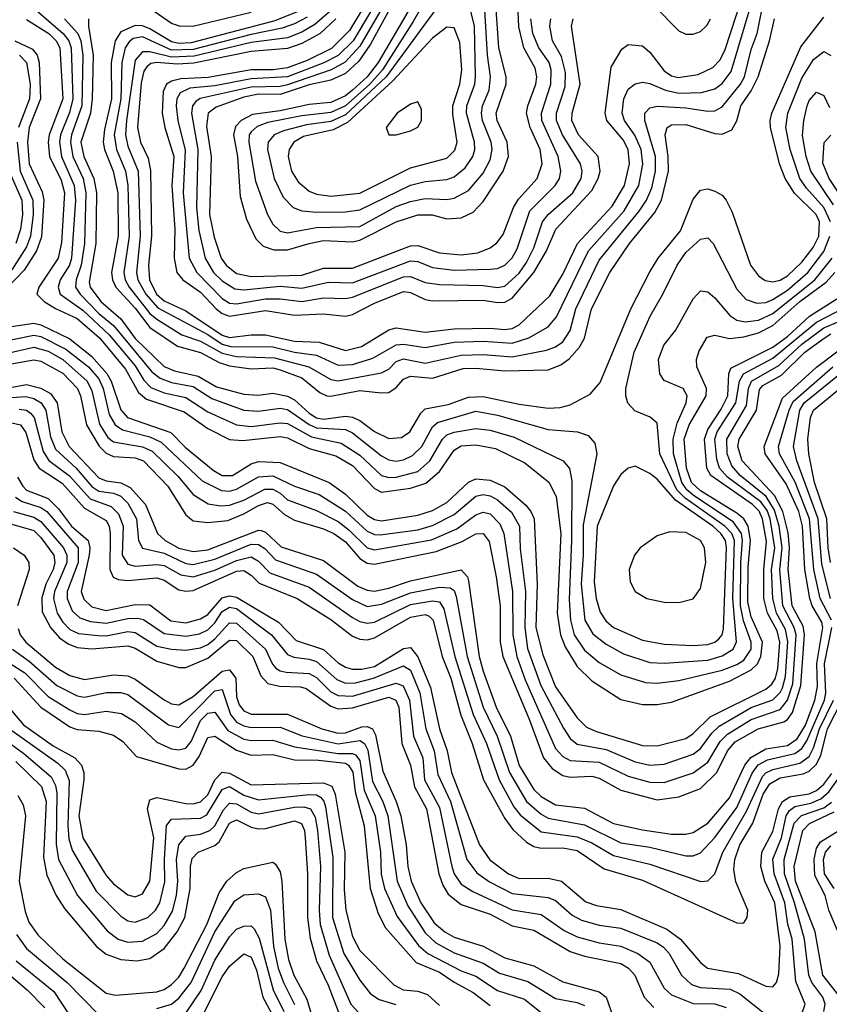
# Model space of a CAD drawing. Header units: inches. Extents: x 990535 to 1117859, y 769386 to 892122.
# Tile 990 of 1056: x 1081231 to 1083465, y 841290 to 844008. Entities that reach past the tile are written whole.
import ezdxf

# ---------------------------------------------------------------- set-up
doc = ezdxf.new("R2010")
doc.units = ezdxf.units.IN
doc.header["$MEASUREMENT"] = 0
doc.layers.add('B0884', color=7, linetype='Continuous')

msp = doc.modelspace()

# ---------------------------------------------------------------- linework, layer by layer
at = {"layer": 'B0884', "color": 5}
for points, elevation in [([(1082370, 844096.9), (1082317.4, 844002.6), (1082232.9, 843870), (1082197.2, 843830), (1082130, 843770.5), (1082090, 843751.7), (1082010, 843742.2), (1081916.2, 843723.8), (1081886.6, 843713.5), (1081870, 843698.8), (1081864.5, 843690), (1081863.2, 843670), (1081882.3, 843562.3), (1081914.9, 843470), (1081930, 843443.3), (1081950, 843424.2), (1081970, 843419.5), (1082010, 843427.3), (1082050, 843434.5), (1082170, 843437.3), (1082270, 843491.9), (1082310, 843506.4), (1082350, 843514.8), (1082410, 843512), (1082430, 843515.1), (1082470, 843536.6), (1082510, 843584.6), (1082530, 843621.1), (1082535.5, 843650), (1082532.2, 843670), (1082508.1, 843730), (1082505.4, 843750), (1082508.4, 843770), (1082526.4, 843813.6), (1082530.8, 843850), (1082521.9, 843910), (1082515, 844035)], 3940), ([(1082103.8, 844010), (1082060.2, 843970), (1082010, 843942.5), (1081970, 843928.6), (1081870, 843920.4), (1081712.1, 843887.9), (1081665.8, 843885.7), (1081610, 843889.8), (1081592.8, 843887.2), (1081581.7, 843878.3), (1081574.1, 843865.9), (1081566.6, 843833.4), (1081556.3, 843710), (1081565, 843670), (1081585.7, 843625.7), (1081592.1, 843592.1), (1081594.8, 843410), (1081586.8, 843330), (1081589.9, 843290), (1081608.6, 843250), (1081630, 843232.1), (1081690, 843204.6), (1081790, 843137.4), (1081810, 843130.8), (1081870, 843138.5), (1081910, 843138.5), (1081990, 843120.6), (1082057.9, 843117.9), (1082130, 843095.2), (1082174.4, 843105.6), (1082250, 843152.1), (1082270, 843157), (1082350, 843145.8), (1082430, 843154.8), (1082530, 843156.9), (1082570, 843153.1), (1082590, 843155.8), (1082610, 843165.6), (1082694.5, 843245.5), (1082730, 843305.4), (1082770.6, 843390), (1082866.5, 843493.5), (1082900.4, 843550), (1082914.2, 843610), (1082910, 843650), (1082896.5, 843676.5), (1082851.7, 843730), (1082846.9, 843750), (1082863.1, 843876.9), (1082893.3, 843926.7), (1082910, 843939.6), (1082950, 843935.7), (1082970, 843918.3), (1083010, 843867.2), (1083030, 843852.9), (1083048.3, 843848.3), (1083103.2, 843856.8), (1083144.3, 843875.7), (1083163.7, 843896.3), (1083176.9, 843923.1), (1083225.4, 844070)], 3780), ([(1081270, 844039.8), (1081351.3, 843970), (1081366.9, 843950), (1081373.5, 843930), (1081378.2, 843790), (1081368.6, 843751.4), (1081343.8, 843690), (1081340.8, 843670), (1081346.3, 843630), (1081381.7, 843550), (1081384.8, 843510), (1081374, 843350), (1081368.3, 843330), (1081342.5, 843290), (1081337.3, 843270), (1081342.7, 843250), (1081405.9, 843205.9), (1081478.5, 843138.5), (1081550, 843052.8), (1081573.4, 843013.4), (1081592.9, 842992.9), (1081630, 842978), (1081690, 842965.2), (1081750, 842925.2), (1081829.4, 842889.4), (1081870, 842885.3), (1081950, 842895.5), (1081970, 842893.2), (1082036.2, 842856.2), (1082118.7, 842838.7), (1082170, 842806.2), (1082230, 842749.6), (1082250, 842744.2), (1082270, 842745.2), (1082330, 842760.8), (1082363.5, 842790), (1082397.9, 842850), (1082410, 842861.9), (1082430, 842869.6), (1082490, 842879.9), (1082530, 842875), (1082595.9, 842855.9), (1082730.6, 842790.6), (1082748.9, 842768.9), (1082755.1, 842735.1), (1082754.4, 842570), (1082747.3, 842407.3), (1082751.3, 842350), (1082761.1, 842310), (1082790, 842267.4), (1082830, 842233.9), (1082890, 842199.9), (1082958, 842178), (1082990, 842176.5), (1083050, 842184.1), (1083170, 842212.3), (1083210, 842227.6), (1083230, 842240.3), (1083250.1, 842270), (1083249.8, 842290), (1083228.7, 842348.7), (1083220.5, 842390), (1083221.3, 842510), (1083226.4, 842570), (1083223.1, 842590), (1083200.9, 842620.9), (1083090, 842695.3), (1083072.4, 842710), (1083058.6, 842730), (1083035.2, 842810), (1083034.2, 842850), (1083046, 842894), (1083070.2, 842950), (1083073.6, 842970), (1083062, 842990), (1083010, 843011.7), (1082998, 843030), (1082994.2, 843070), (1083008.5, 843110), (1083041, 843150), (1083090, 843237.6), (1083110, 843259.8), (1083130, 843257), (1083150, 843240.1), (1083191.2, 843191.2), (1083210, 843178.6), (1083233.7, 843173.7), (1083270, 843178.4), (1083310, 843196.9), (1083425.8, 843290), (1083473.3, 843350)], 3640), ([(1082086, 844030), (1082045.5, 843994.5), (1082010, 843973.7), (1081970, 843958.4), (1081870, 843944.8), (1081713.1, 843906.9), (1081650, 843904.7), (1081590, 843919.7), (1081570, 843919.6), (1081550, 843896.7), (1081525.6, 843730), (1081523.6, 843690), (1081530, 843659.3), (1081557.8, 843590), (1081563.7, 843410), (1081553.4, 843310), (1081557.5, 843290), (1081578.9, 843250), (1081612.4, 843212.4), (1081750, 843138.9), (1081790, 843112.5), (1081814.2, 843105.8), (1081930, 843105.1), (1081990, 843090.3), (1082050, 843082.4), (1082110, 843054.8), (1082150, 843056.2), (1082206.1, 843073.9), (1082270, 843110.7), (1082290, 843111.9), (1082350, 843102.8), (1082430, 843117.6), (1082510, 843120.5), (1082590, 843115), (1082636.4, 843130), (1082690, 843160.3), (1082712.3, 843187.7), (1082801, 843370), (1082899.7, 843480.3), (1082939.9, 843550), (1082951, 843609), (1082946.2, 843650), (1082929.2, 843689.2), (1082900.2, 843730), (1082893.7, 843750), (1082898.5, 843790), (1082910, 843816.4), (1082930, 843831), (1082950, 843835.6), (1082970, 843832.3), (1083013.2, 843813.2), (1083050, 843805.1), (1083112.7, 843807.3), (1083150, 843817.4), (1083170, 843832.3), (1083195.1, 843864.9), (1083249.6, 844050)], 3760), ([(1081870, 844027.6), (1081709.2, 843989.2), (1081672.4, 843990), (1081650, 843997.7), (1081590, 844039.3)], 3680), ([(1082184.3, 844050), (1082141.6, 843978.4), (1082091.7, 843928.4), (1082025, 843895), (1081970, 843874.9), (1081930.3, 843869.7), (1081870, 843869.6), (1081751.3, 843848.7), (1081675.5, 843844.5), (1081650, 843838.2), (1081636.6, 843830), (1081627.3, 843810), (1081624.3, 843750), (1081631.7, 843710), (1081656.8, 843630), (1081651.1, 843550), (1081659.1, 843430), (1081657.9, 843350), (1081665, 843310), (1081681.6, 843290), (1081730, 843255.7), (1081773.1, 843210), (1081790, 843197), (1081810, 843189.9), (1081910, 843205.4), (1081990, 843192.4), (1082070, 843196.3), (1082130, 843189.8), (1082150, 843194.1), (1082210, 843225.5), (1082290, 843257.5), (1082310, 843255.3), (1082350, 843235.4), (1082370, 843232.4), (1082510, 843233.6), (1082550, 843227.3), (1082570, 843228.3), (1082590, 843239.3), (1082650.5, 843310), (1082684.9, 843370), (1082711.1, 843430), (1082810, 843536.4), (1082827.9, 843570), (1082833, 843590), (1082827.3, 843630), (1082773.1, 843690), (1082755.2, 843730), (1082755.6, 843750), (1082778, 843830), (1082753.9, 843990), (1082759.1, 844010)], 3820), ([(1082259.5, 844050), (1082199.3, 843940.7), (1082166.9, 843893.1), (1082130, 843859.3), (1082090, 843841.1), (1082030, 843828.5), (1081950, 843801.7), (1081890, 843802.2), (1081850, 843794.5), (1081773.1, 843766.9), (1081751.2, 843750), (1081746.6, 843713.4), (1081759.9, 843630), (1081755.2, 843470), (1081767.5, 843407.5), (1081787.6, 843350), (1081800.7, 843330), (1081830, 843307.8), (1081870, 843299.3), (1082010, 843303.1), (1082070, 843322.2), (1082150, 843322.3), (1082310, 843383.4), (1082330, 843384.3), (1082390, 843364.9), (1082450, 843359.1), (1082495.2, 843364.8), (1082530, 843378.7), (1082547.7, 843392.3), (1082565.1, 843414.9), (1082593.9, 843490), (1082607.8, 843512.2), (1082659.2, 843570), (1082673, 843610), (1082667.2, 843650), (1082640.1, 843710), (1082630.2, 843750), (1082633.3, 843770), (1082655.8, 843830), (1082658.1, 843850), (1082654, 843874), (1082622.4, 843930), (1082608.7, 843988.7), (1082606.5, 844030)], 3880), ([(1082302.8, 844030), (1082220.6, 843890), (1082190, 843850.3), (1082150, 843813.4), (1082130, 843798.1), (1082090, 843779.7), (1082030, 843773.8), (1081950, 843756.3), (1081873.8, 843746.2), (1081842.6, 843730), (1081827, 843713), (1081821.7, 843690), (1081832.5, 843630), (1081839.5, 843519.5), (1081857.3, 843457.3), (1081883, 843403), (1081903.1, 843383.1), (1081932.8, 843372.8), (1081970, 843372.9), (1082030, 843389.8), (1082070, 843398.3), (1082150, 843395.1), (1082170, 843399.1), (1082270, 843450.2), (1082330, 843469.3), (1082369.8, 843469.8), (1082410, 843458.2), (1082450, 843460.8), (1082483.1, 843476.9), (1082510, 843506.1), (1082565.5, 843590), (1082580.5, 843630), (1082576.2, 843670), (1082549.3, 843730), (1082546.5, 843750), (1082573.4, 843830), (1082573.5, 843850), (1082553.7, 843930), (1082545.1, 844050)], 3920), ([(1082390, 844051), (1082242.4, 843850), (1082130, 843745.6), (1082090, 843727), (1082022.4, 843717.6), (1081959.2, 843700.8), (1081933.3, 843690), (1081916.7, 843670), (1081915.2, 843650), (1081933.2, 843570), (1081958.5, 843518.5), (1081985.5, 843490), (1082010, 843480.4), (1082050, 843477), (1082130, 843477.6), (1082170, 843483), (1082310, 843551.7), (1082350, 843561.4), (1082410, 843567.2), (1082430, 843574.4), (1082460.9, 843599.1), (1082481.6, 843630), (1082487.4, 843650), (1082486.5, 843670), (1082464.3, 843750), (1082465.6, 843770), (1082487.2, 843830), (1082489.4, 843850), (1082486.1, 843990), (1082475.5, 844035.5)], 3960), ([(1082984.3, 844044.3), (1083050, 843977.2), (1083070, 843968), (1083090, 843967.8), (1083110, 843975.3), (1083127.8, 843992.2), (1083137.9, 844010)], 3820), ([(1081250, 844008.2), (1081311.8, 843970), (1081331.5, 843950), (1081341.7, 843930), (1081350, 843790), (1081312.8, 843690), (1081309.7, 843670), (1081313.9, 843630), (1081345.5, 843565.5), (1081355.2, 843530), (1081347, 843393), (1081337.8, 843350), (1081284.5, 843270), (1081278.8, 843250), (1081299.2, 843230), (1081330, 843210.7), (1081390, 843183.4), (1081451.5, 843130), (1081523.6, 843043.6), (1081558.7, 842978.7), (1081580.9, 842960.9), (1081685.5, 842925.5), (1081750, 842879.2), (1081810, 842849.1), (1081846.7, 842846.7), (1081950, 842857.3), (1081970, 842853.7), (1082030, 842824.5), (1082104, 842804), (1082150, 842777.5), (1082210, 842713.7), (1082230, 842703.6), (1082310, 842714.5), (1082351.6, 842728.4), (1082390, 842760.4), (1082430, 842819.7), (1082450, 842831.6), (1082490, 842834.2), (1082544.5, 842824.5), (1082624.9, 842784.9), (1082691.7, 842731.7), (1082712, 842692), (1082724.8, 842590), (1082714.9, 842370), (1082724.1, 842310), (1082736.7, 842276.7), (1082770, 842222.1), (1082810, 842183.4), (1082890, 842131.1), (1082950, 842117.3), (1082990, 842117.5), (1083030, 842124.3), (1083190, 842181.9), (1083250, 842213.2), (1083267, 842230), (1083276.5, 842250), (1083280.9, 842290), (1083250, 842359.9), (1083241, 842401), (1083241.9, 842498.1), (1083248.3, 842570), (1083241.6, 842610), (1083230, 842630), (1083210, 842646.2), (1083110, 842707), (1083084.8, 842730), (1083071.7, 842770), (1083065, 842850), (1083078.5, 842890), (1083125.3, 842970), (1083126.9, 842990), (1083100.3, 843050), (1083098.9, 843070), (1083106.4, 843093.6), (1083128.3, 843131.7), (1083150, 843137.1), (1083190, 843128), (1083230, 843132.5), (1083270, 843143.8), (1083310, 843163.9), (1083384.2, 843230), (1083456.8, 843283.2), (1083480.8, 843310)], 3620), ([(1081355.3, 844010), (1081391.3, 843970), (1081399.6, 843950), (1081405.3, 843910), (1081402.8, 843770), (1081374.5, 843690), (1081371.3, 843670), (1081377.5, 843630), (1081406.5, 843570), (1081413.6, 843530), (1081409.7, 843390), (1081401, 843330), (1081386.7, 843290), (1081385.3, 843270), (1081398.4, 843250), (1081450, 843197.3), (1081490, 843164.2), (1081596.1, 843036.1), (1081618.6, 843018.6), (1081650, 843006.4), (1081710, 842995.7), (1081761.9, 842961.9), (1081850, 842930.3), (1081890, 842927.1), (1081950, 842935.8), (1081970, 842932.3), (1082030, 842890.2), (1082050, 842881), (1082130, 842877), (1082150, 842868), (1082230, 842803.9), (1082250, 842793.2), (1082270, 842789.8), (1082290, 842792.6), (1082315.4, 842804.6), (1082340.8, 842830), (1082370, 842884.2), (1082383.8, 842896.2), (1082490, 842927), (1082550, 842916.6), (1082690, 842876.9), (1082770.5, 842870.5), (1082800, 842860), (1082818.8, 842838.8), (1082824.1, 842810), (1082786.3, 842613.7), (1082786.3, 842530), (1082780.3, 842450), (1082790.6, 842350.6), (1082813, 842313), (1082850, 842283.8), (1082897.7, 842257.7), (1082970, 842233.6), (1083010, 842231.3), (1083130, 842240.4), (1083170, 842252), (1083199.9, 842270), (1083209.7, 842290.3), (1083199.1, 842410), (1083203.5, 842570), (1083196.2, 842590), (1083177.3, 842610), (1083067.3, 842687.3), (1083045.1, 842710), (1082997.9, 842810), (1082990, 842894.2), (1082971, 842911), (1082928.5, 842928.5), (1082909.9, 842949.9), (1082903.7, 842970), (1082904.1, 842990), (1082927.3, 843090), (1082970.9, 843190), (1083006.5, 843250), (1083045.4, 843330), (1083070, 843365), (1083110, 843402.6), (1083130, 843405.4), (1083145.4, 843390), (1083210, 843264.2), (1083235.7, 843235.7), (1083265.3, 843225.3), (1083290, 843227.5), (1083310, 843235.4), (1083350, 843261.3), (1083405.8, 843310), (1083450, 843368.1), (1083467.2, 843410)], 3660), ([(1081421.2, 844010), (1081421.2, 843990), (1081433.9, 843910), (1081431.6, 843790), (1081426.2, 843750), (1081400.4, 843670), (1081408, 843630), (1081436.2, 843570), (1081443, 843530), (1081441.1, 843390), (1081423.4, 843283.4), (1081426, 843270), (1081454.9, 843230), (1081510, 843182.4), (1081550, 843127.9), (1081630, 843050.4), (1081658.8, 843038.8), (1081723.7, 843023.7), (1081774.6, 842994.6), (1081850, 842974.5), (1081890, 842971.3), (1081930, 842977), (1081970, 842969.1), (1081990, 842958.3), (1082030, 842921.5), (1082050, 842909), (1082070, 842905.7), (1082130, 842913.4), (1082150, 842910.8), (1082170, 842901.7), (1082210, 842871.5), (1082250, 842852.2), (1082285.3, 842854.7), (1082308, 842870), (1082338, 842922), (1082350, 842933.7), (1082413.9, 842946.1), (1082470, 842966.3), (1082510, 842967.9), (1082610, 842946.6), (1082690, 842935.9), (1082722.5, 842937.5), (1082750, 842945.1), (1082805.7, 842974.3), (1082833.3, 843006.7), (1082917.6, 843210), (1082970, 843312.4), (1082993.3, 843350), (1083054.6, 843425.3), (1083090, 843512.3), (1083110, 843537.2), (1083130, 843540.7), (1083150, 843534.8), (1083170, 843523.5), (1083181.2, 843510), (1083197.1, 843477.1), (1083247.8, 843330), (1083270, 843301.2), (1083288.5, 843288.5), (1083310, 843284.3), (1083330, 843288.7), (1083350, 843301.2), (1083390, 843339.1), (1083421.2, 843378.8), (1083436.8, 843410), (1083438.2, 843450), (1083429.5, 843470), (1083369.2, 843529.2), (1083343.4, 843570), (1083328.5, 843610), (1083303.6, 843710), (1083302.5, 843730), (1083306.7, 843750), (1083387, 843933), (1083450, 844015.4)], 3680), ([(1081996.6, 844030), (1081935, 844005), (1081704.2, 843944.2), (1081670, 843942), (1081650, 843946.5), (1081590, 843983.2), (1081570, 843991), (1081550, 843991.8), (1081510, 843974.1), (1081494.3, 843950), (1081484.1, 843890), (1081484.8, 843790), (1081465.4, 843705.3), (1081461.8, 843670), (1081465, 843650), (1081489.1, 843590), (1081501.8, 843530), (1081503.1, 843410), (1081484.7, 843310), (1081487.2, 843290), (1081496.7, 843270), (1081550, 843211.9), (1081590, 843158.1), (1081666.9, 843106.9), (1081730, 843089.4), (1081781.9, 843061.9), (1081810, 843052.3), (1081870, 843044), (1081930, 843046.9), (1081950, 843041.2), (1082010, 843019.4), (1082059.2, 842979.2), (1082078.9, 842970), (1082090, 842968.6), (1082170, 842984.8), (1082230, 842977.6), (1082250, 842979.2), (1082270, 842992.5), (1082290, 843015.9), (1082310, 843023.9), (1082370, 843018.7), (1082455.3, 843044.7), (1082490, 843045.9), (1082570, 843038.4), (1082690, 843041.9), (1082724.5, 843055.5), (1082747.8, 843072.2), (1082776.2, 843103.8), (1082790, 843128.6), (1082809.3, 843210), (1082860.1, 843310), (1082914, 843390), (1082983.8, 843476.1), (1083002.5, 843510), (1083021.3, 843590), (1083021.2, 843630), (1083012.2, 843690), (1083018.1, 843710), (1083030, 843717.6), (1083070, 843718.5), (1083150, 843693.8), (1083170, 843692), (1083196.2, 843703.8), (1083210, 843729.2), (1083221, 843770), (1083250, 843811.7), (1083269.4, 843850), (1083300.9, 843950), (1083314.5, 844010)], 3720), ([(1082024.7, 844015.3), (1081990, 843996.5), (1081955.3, 843984.7), (1081870, 843967.2), (1081710, 843925.3), (1081650, 843924.3), (1081570, 843960.8), (1081544.3, 843955.7), (1081533, 843947), (1081522.7, 843930), (1081513.5, 843890), (1081510.4, 843790), (1081492.2, 843690), (1081498, 843650), (1081523.2, 843590), (1081529.4, 843550), (1081532.9, 843410), (1081518.2, 843310), (1081522.6, 843290), (1081533.7, 843270), (1081590, 843197.2), (1081610, 843181.1), (1081678.5, 843138.5), (1081730, 843120.5), (1081790, 843087.2), (1081830, 843078.2), (1081934.6, 843074.6), (1082029, 843050), (1082090, 843014.8), (1082110, 843011.3), (1082230, 843033.5), (1082250, 843043.7), (1082270, 843064.7), (1082290, 843071.7), (1082350, 843059.5), (1082450, 843082.3), (1082510, 843083.8), (1082590, 843077), (1082684.6, 843095.4), (1082710, 843105.1), (1082730, 843119.2), (1082750, 843150), (1082766.1, 843210), (1082830, 843344.2), (1082940.6, 843479.4), (1082960.8, 843510), (1082975.9, 843544.1), (1082986, 843590), (1082985.9, 843630), (1082956.5, 843730), (1082956.1, 843750), (1082970, 843764.3), (1082990.6, 843769.4), (1083070, 843764.6), (1083130, 843755.3), (1083150, 843756.4), (1083170, 843767.5), (1083220.4, 843830), (1083231.5, 843850), (1083250, 843925.9), (1083266.2, 843970), (1083278.1, 844030)], 3740), ([(1082199.6, 844030), (1082151.1, 843950), (1082110, 843909.5), (1082071, 843889), (1081970, 843850.5), (1081870, 843844.9), (1081770, 843825.8), (1081701, 843819), (1081674.1, 843805.9), (1081665, 843790), (1081663.2, 843770), (1081667.8, 843730), (1081688.3, 843648.3), (1081682.6, 843530), (1081698.8, 843350), (1081720.4, 843310), (1081790, 843238.6), (1081810, 843225.9), (1081830, 843223.3), (1081910, 843237.7), (1081950, 843237.9), (1082010, 843229.7), (1082070, 843239.8), (1082130, 843238.2), (1082150, 843242.4), (1082290, 843298.1), (1082310, 843299.3), (1082350, 843283), (1082390, 843276.9), (1082510, 843274.2), (1082550, 843268.7), (1082570, 843272.6), (1082610, 843308), (1082630, 843338.2), (1082650, 843377.8), (1082673.7, 843450), (1082689.8, 843470.2), (1082758.1, 843530), (1082780.8, 843570), (1082783.6, 843590), (1082779.1, 843610), (1082729.2, 843690), (1082712.5, 843730), (1082712.5, 843750), (1082736.4, 843823.6), (1082737.8, 843862.2), (1082726.7, 843906.7), (1082701.7, 843950), (1082694.1, 843990), (1082697, 844010)], 3840), ([(1082224.9, 844030), (1082170, 843935.3), (1082129.2, 843890.8), (1082090.4, 843869.6), (1081970, 843828.1), (1081950, 843823.7), (1081870, 843822.1), (1081729.6, 843790.4), (1081717.6, 843782.4), (1081708.1, 843770), (1081705.1, 843750), (1081722.7, 843650), (1081718.9, 843490), (1081725.9, 843425.9), (1081742.8, 843350), (1081766, 843310), (1081790, 843286.8), (1081825.3, 843265.3), (1081850, 843262.4), (1081950, 843272.3), (1082010, 843266.7), (1082083.1, 843283.1), (1082150, 843281.8), (1082310, 843342.5), (1082330, 843340.3), (1082370, 843323.6), (1082430, 843316.9), (1082530, 843319), (1082550, 843321.3), (1082570, 843330.1), (1082590, 843351), (1082604.2, 843375.8), (1082639.3, 843480.7), (1082709.2, 843550), (1082720.6, 843570), (1082725, 843590), (1082717.4, 843630), (1082671.8, 843730), (1082670.8, 843750), (1082697, 843830), (1082698.1, 843870), (1082692.3, 843890), (1082664.1, 843930), (1082646.9, 843970), (1082641.6, 844010)], 3860), ([(1081218.1, 843950), (1081266.4, 843926.4), (1081279.4, 843910), (1081285, 843890), (1081289.1, 843790), (1081257.8, 843710), (1081252.7, 843670), (1081257.6, 843610), (1081292.9, 843532.9), (1081297.8, 843510), (1081291.1, 843408.9), (1081277.8, 843370), (1081243.6, 843316.4), (1081198.5, 843270)], 3580), ([(1081230.4, 843910), (1081249.8, 843889.8), (1081259.9, 843830), (1081258.7, 843790), (1081228.1, 843710)], 3560), ([(1083468.8, 843450), (1083450.3, 843490), (1083402.6, 843542.7), (1083384.4, 843570), (1083357.1, 843650), (1083345.1, 843710), (1083351.1, 843750), (1083390, 843846.5), (1083422.3, 843897.7), (1083450, 843920.6), (1083470, 843909.6)], 3660), ([(1083477.3, 843497.3), (1083414.2, 843590), (1083401.8, 843630), (1083391.9, 843688.1), (1083395.1, 843730), (1083404.5, 843770), (1083410, 843785.3), (1083430, 843808.3), (1083450, 843798.7), (1083465.6, 843765.6)], 3640), ([(1083506.8, 843506.8), (1083465.5, 843570), (1083447.6, 843612.4), (1083451, 843669), (1083470, 843689)], 3620), ([(1081224.5, 843670), (1081232.9, 843590), (1081267.6, 843510), (1081268.5, 843470), (1081261.3, 843410), (1081250, 843380.7), (1081210, 843317.4)], 3560), ([(1081202.4, 843590), (1081237, 843510), (1081238.8, 843470), (1081233.9, 843430), (1081220.4, 843390)], 3540), ([(1081190, 843158.2), (1081270, 843170.4), (1081290, 843166.1), (1081370, 843126.6), (1081430, 843078.3), (1081471.4, 843031.4), (1081483.6, 843010), (1081510, 842930.8), (1081528.6, 842910), (1081648.7, 842868.7), (1081688.1, 842828.1), (1081764.7, 842764.7), (1081790, 842749.6), (1081818.4, 842750), (1081870, 842781.9), (1081890, 842788), (1081950, 842785.4), (1082085.3, 842730), (1082130, 842698.1), (1082190, 842640.2), (1082210, 842628.2), (1082230, 842625), (1082330, 842640.2), (1082370, 842652.7), (1082410, 842675), (1082470, 842731.4), (1082490, 842740.4), (1082530, 842736.6), (1082570, 842718.4), (1082627.7, 842667.7), (1082642.2, 842650), (1082650.6, 842630), (1082659.2, 842450), (1082656, 842330), (1082674.5, 842254.5), (1082710, 842166.6), (1082770, 842080.9), (1082795.3, 842055.3), (1082822.9, 842042.9), (1082950, 842004.5), (1082990, 842003.7), (1083070, 842024.2), (1083090, 842037.4), (1083136.8, 842083.2), (1083290, 842159.6), (1083306.6, 842173.4), (1083316.6, 842190), (1083323.3, 842216.7), (1083328.8, 842290), (1083321.2, 842321.2), (1083294.5, 842370), (1083285.2, 842410), (1083284.4, 842490), (1083292.4, 842567.6), (1083281.4, 842630), (1083271.6, 842651.6), (1083253.4, 842670), (1083138.2, 842750), (1083127.7, 842770), (1083121.5, 842850), (1083130, 842877.1), (1083167.4, 842932.6), (1083185.3, 842970), (1083187.8, 843030), (1083193.7, 843046.3), (1083310, 843104.2), (1083350, 843133.4), (1083410.8, 843189.2), (1083496.4, 843243.6)], 3580), ([(1081170, 843117), (1081270, 843137.2), (1081290, 843133.7), (1081358.9, 843098.9), (1081420.9, 843050), (1081450, 843016.5), (1081461.3, 842990), (1081478.2, 842918.2), (1081494.3, 842890), (1081515.4, 842875.4), (1081590, 842856.2), (1081621.8, 842841.8), (1081734.8, 842734.8), (1081788.4, 842708.4), (1081810, 842706.9), (1081830, 842712.4), (1081890, 842746), (1081930, 842749.2), (1081990, 842720.5), (1082057.3, 842697.3), (1082130, 842651.2), (1082190, 842596.3), (1082210, 842586.6), (1082225.7, 842585.7), (1082330, 842600.2), (1082370, 842612.1), (1082430, 842642.2), (1082490, 842692.9), (1082510, 842697.3), (1082530, 842693.6), (1082550, 842682.5), (1082588.5, 842648.5), (1082611, 842610), (1082612.8, 842547.2), (1082626.9, 842430), (1082625, 842330), (1082632.4, 842272.4), (1082669.3, 842170), (1082732.1, 842052.1), (1082750, 842024), (1082770, 842008.2), (1082850, 841993.2), (1082930, 841959.2), (1082970, 841950.3), (1083010, 841953.1), (1083090, 841980.3), (1083110, 841995.7), (1083141.5, 842038.5), (1083161.8, 842058.2), (1083250, 842108.9), (1083309.7, 842130.3), (1083329.6, 842150.4), (1083336.3, 842163.7), (1083344.7, 842195.3), (1083351.4, 842291.4), (1083345, 842325), (1083319.6, 842370), (1083309.5, 842410), (1083306.3, 842490), (1083314.8, 842550), (1083302.3, 842630), (1083293.6, 842653.6), (1083276.8, 842676.8), (1083184.8, 842744.8), (1083162.6, 842770), (1083155.1, 842795.1), (1083150, 842850), (1083156.3, 842870), (1083207.2, 842950), (1083217.9, 843010), (1083228.7, 843030), (1083310, 843073.6), (1083430, 843173.3), (1083510, 843214.5)], 3560), ([(1081190, 843085.3), (1081270, 843103.8), (1081310, 843092.7), (1081350, 843069.7), (1081417.6, 843010), (1081430, 842983.9), (1081451.7, 842891.7), (1081474.9, 842854.9), (1081490, 842843), (1081570, 842829.3), (1081597.1, 842817.1), (1081667.5, 842747.5), (1081710, 842697.4), (1081751.3, 842671.3), (1081785.7, 842665.7), (1081810, 842667.5), (1081850, 842681.5), (1081907.5, 842712.5), (1081930, 842711.6), (1081950, 842701.4), (1081970, 842682.8), (1082050, 842652.9), (1082110, 842623.2), (1082140, 842600), (1082190, 842550.5), (1082210, 842544.6), (1082367.9, 842572.1), (1082437.8, 842602.2), (1082490, 842641.4), (1082510, 842648.6), (1082530, 842643.8), (1082556.2, 842616.2), (1082567.4, 842590), (1082590.8, 842430), (1082591.8, 842310), (1082603.1, 842250), (1082625.8, 842185.8), (1082710, 841996.6), (1082730, 841974.1), (1082750, 841963.4), (1082830, 841958), (1082910, 841919.6), (1082970, 841903.2), (1083010, 841902.5), (1083090, 841928.7), (1083130, 841958.7), (1083164.6, 842015.3), (1083184.2, 842035.8), (1083250, 842075.9), (1083330, 842104), (1083350.2, 842129.8), (1083364.9, 842175.1), (1083374, 842310), (1083368.9, 842330), (1083337.4, 842390), (1083329.2, 842490), (1083335.8, 842550), (1083327.5, 842610), (1083314.4, 842654.4), (1083291.4, 842691.4), (1083219.4, 842750), (1083196.4, 842776.4), (1083183.6, 842810), (1083182.3, 842850), (1083236.6, 842943.4), (1083242.7, 842990), (1083250.8, 843010), (1083326.4, 843053.6), (1083390, 843112.2), (1083450, 843157.4), (1083529.9, 843190.1)], 3540), ([(1081171.3, 843051.3), (1081270, 843069.3), (1081290, 843065.6), (1081350, 843032.5), (1081390.4, 842990), (1081398.9, 842970), (1081415.4, 842890), (1081450.3, 842830.3), (1081470, 842811.2), (1081490, 842802.4), (1081550, 842798.4), (1081572.9, 842790), (1081640.1, 842720.1), (1081690, 842641.5), (1081710, 842624.9), (1081750, 842619.6), (1081806, 842626), (1081850, 842643.5), (1081890, 842667.4), (1081914.8, 842674.8), (1081930, 842670.7), (1081962.1, 842642.1), (1081990, 842626.8), (1082070, 842602.8), (1082097.9, 842590), (1082130, 842566.6), (1082170, 842520.5), (1082190, 842508), (1082210, 842505.4), (1082380.2, 842539.8), (1082452.7, 842567.3), (1082490, 842588.4), (1082510, 842589.7), (1082527.2, 842567.2), (1082546.5, 842470), (1082557.5, 842390), (1082557.3, 842290), (1082564.8, 842250), (1082637.1, 842077.1), (1082676.4, 841970), (1082701, 841941), (1082730, 841922), (1082750, 841917.4), (1082810, 841920), (1082830, 841914), (1082890, 841881.3), (1082990, 841854.1), (1083050, 841862.5), (1083110, 841885.9), (1083154.9, 841930), (1083185, 841990), (1083205.6, 842014.4), (1083269.3, 842050.7), (1083339.9, 842070), (1083350, 842076.2), (1083364.1, 842095.9), (1083386.6, 842170), (1083397.3, 842310), (1083393.4, 842333.4), (1083362.6, 842390), (1083352.4, 842490), (1083356, 842550), (1083351.7, 842591.7), (1083337, 842650), (1083314.7, 842694.7), (1083225.1, 842790), (1083213.1, 842830), (1083216.5, 842850), (1083264.3, 842930), (1083273, 842987), (1083281.9, 842998.1), (1083333.2, 843026.8), (1083398.1, 843090), (1083451, 843129), (1083470, 843140.4)], 3520), ([(1081150, 842983), (1081250, 843000.7), (1081290, 842990.6), (1081315.8, 842975.8), (1081334.9, 842950), (1081347.1, 842870), (1081367.8, 842830), (1081450, 842743.1), (1081470, 842735.5), (1081510, 842729.9), (1081536.3, 842716.3), (1081578.3, 842670), (1081611.5, 842590), (1081633, 842570), (1081670, 842549.2), (1081710, 842539.8), (1081750, 842544.9), (1081890, 842599.3), (1081897.6, 842597.6), (1081910, 842593.8), (1081952.7, 842552.7), (1082070, 842514.9), (1082164.3, 842444.3), (1082190, 842432.8), (1082210, 842430.4), (1082250, 842438.5), (1082310, 842459.1), (1082450, 842489.4), (1082466.9, 842470), (1082470, 842459.2), (1082499.1, 842250), (1082510, 842210), (1082545.7, 842110), (1082586.1, 842030), (1082609.4, 841949.4), (1082650, 841882.7), (1082670, 841863.5), (1082710, 841840.4), (1082790, 841831.5), (1082870, 841789.3), (1082950, 841771.2), (1083030, 841759.5), (1083070, 841759.8), (1083090, 841764.4), (1083130, 841790.3), (1083190, 841859.8), (1083232.8, 841950), (1083248.5, 841971.5), (1083290, 841994.9), (1083350, 842004.8), (1083377, 842023), (1083399.6, 842060.4), (1083425.7, 842130), (1083432.6, 842167.4), (1083430.9, 842230.9), (1083447.3, 842330), (1083445, 842345), (1083418.5, 842390), (1083412.1, 842410), (1083398.4, 842490), (1083391.3, 842610), (1083381.3, 842650), (1083346.8, 842726.8), (1083288.1, 842810), (1083285.7, 842830), (1083336.4, 842963.6), (1083430, 843048.8), (1083490, 843094.1)], 3480), ([(1083471.5, 842350), (1083440, 842410), (1083422.6, 842490), (1083410.8, 842630), (1083371.2, 842731.2), (1083327.7, 842810), (1083325.1, 842830), (1083354.4, 842930), (1083365.7, 842954.3), (1083475, 843050)], 3460), ([(1083468.8, 842410), (1083444.7, 842504.7), (1083434.5, 842630), (1083375.7, 842790), (1083366.5, 842830), (1083384.5, 842930), (1083396.3, 842950), (1083503.3, 843036.7)], 3440), ([(1083469.1, 842510), (1083462.4, 842550), (1083458.9, 842630), (1083425, 842730), (1083408.8, 842810), (1083406.3, 842850), (1083413.3, 842910), (1083421.9, 842930), (1083530, 843019.2)], 3420), ([(1081210, 842964.7), (1081247.8, 842967.8), (1081270, 842962.3), (1081290.6, 842950.6), (1081303.7, 842930), (1081316.3, 842856.3), (1081330, 842822.5), (1081387.4, 842770), (1081430, 842719), (1081450, 842706.8), (1081490, 842700.8), (1081510, 842692.7), (1081530, 842673.7), (1081553.3, 842630), (1081559.1, 842570), (1081570, 842549.2), (1081630, 842535.2), (1081690, 842506.6), (1081710, 842504.5), (1081770, 842518.5), (1081870, 842560), (1081890, 842559.3), (1081908, 842548), (1081937.3, 842517.3), (1082050, 842477.5), (1082150, 842407.1), (1082190, 842387.9), (1082230, 842394.4), (1082310, 842426.1), (1082390, 842441.5), (1082419.5, 842439.5), (1082430, 842432.5), (1082435.9, 842415.9), (1082465.9, 842250), (1082510.2, 842110), (1082549.3, 842030), (1082583.4, 841930), (1082630.2, 841850.2), (1082670, 841814.6), (1082690, 841803.5), (1082790, 841785), (1082890, 841736.1), (1082970, 841724), (1083070, 841699.6), (1083090, 841700.1), (1083110, 841707.7), (1083150, 841750.4), (1083210, 841833.2), (1083252.2, 841927.8), (1083269, 841951), (1083295.2, 841964.8), (1083370, 841981.9), (1083390, 841996.3), (1083403.1, 842016.9), (1083452.4, 842130), (1083455.5, 842150), (1083452.1, 842230), (1083472.4, 842330)], 3460), ([(1081230, 842933.1), (1081250, 842930), (1081261.5, 842921.5), (1081271.2, 842910), (1081295.7, 842815.7), (1081311.2, 842791.2), (1081368.5, 842748.5), (1081425.5, 842685.5), (1081483.8, 842663.8), (1081503.6, 842643.6), (1081516.4, 842610), (1081514.3, 842530), (1081530, 842505.1), (1081550, 842499.8), (1081610, 842504.4), (1081630, 842500.9), (1081675.7, 842475.7), (1081710, 842470), (1081770, 842488.7), (1081830, 842515.1), (1081870, 842525.1), (1081890, 842512.9), (1081921.4, 842481.4), (1082030, 842441.3), (1082150, 842357.6), (1082170, 842346.3), (1082190, 842341.9), (1082210, 842345), (1082310, 842393.3), (1082370, 842403.6), (1082390, 842400.8), (1082402.1, 842382.1), (1082431.7, 842250), (1082482.8, 842090), (1082519.4, 842010), (1082554, 841910), (1082595.1, 841835.1), (1082612.6, 841812.6), (1082670, 841765.9), (1082770, 841752.4), (1082810, 841735.4), (1082870, 841700.7), (1082970, 841676.6), (1083111.1, 841628.9), (1083130, 841630.6), (1083149.7, 841650.3), (1083171.4, 841710), (1083236.8, 841823.2), (1083281, 841919), (1083290.7, 841929.3), (1083310, 841938.6), (1083384.4, 841955.6), (1083410, 841974.3), (1083422.1, 841997.9), (1083438.5, 842050), (1083476.8, 842130)], 3440), ([(1081210, 842895), (1081233, 842890), (1081248.4, 842868.4), (1081270, 842792.9), (1081284.9, 842770), (1081348.9, 842728.9), (1081410, 842659.6), (1081470, 842625.9), (1081478.6, 842610), (1081481.2, 842590), (1081480.2, 842490), (1081489.3, 842469.3), (1081502.6, 842462.6), (1081530, 842459.6), (1081610, 842467.3), (1081630, 842461.2), (1081670, 842434.5), (1081690, 842430.5), (1081710, 842432.6), (1081830, 842485.8), (1081850, 842487.2), (1081870, 842475.1), (1081892.2, 842452.2), (1081996.8, 842410), (1082090, 842352.6), (1082150, 842306.3), (1082170, 842297.6), (1082190, 842296.3), (1082210, 842301.8), (1082310, 842359.1), (1082350, 842366.5), (1082361.3, 842361.3), (1082372.1, 842350), (1082397.2, 842250), (1082421, 842190), (1082448.2, 842088.2), (1082479.8, 842010), (1082511.5, 841910), (1082570, 841802.6), (1082592.3, 841772.3), (1082630, 841737.7), (1082650, 841725.7), (1082670, 841721.3), (1082730, 841722.4), (1082770, 841714.6), (1082844.3, 841664.3), (1082950, 841632.6), (1083210, 841515.3), (1083225.6, 841514.4), (1083230, 841514.7), (1083239.1, 841530), (1083240.3, 841550), (1083207.8, 841627.8), (1083201.9, 841661.9), (1083204.7, 841690), (1083218.8, 841730), (1083254.5, 841790), (1083283.3, 841870), (1083301.6, 841898.4), (1083330, 841915.5), (1083393.7, 841926.3), (1083410, 841933.7), (1083430, 841953.1), (1083442.4, 841977.6), (1083460.4, 842050), (1083501.1, 842130)], 3420), ([(1081225.5, 842745.5), (1081240, 842720), (1081250, 842709.6), (1081310, 842686), (1081338.2, 842658.2), (1081374.2, 842610), (1081420.4, 842570), (1081424.9, 842550), (1081423.3, 842530), (1081401.3, 842430), (1081408.2, 842408.2), (1081430, 842387.6), (1081470, 842376.7), (1081550, 842394), (1081590, 842392.4), (1081648.4, 842348.4), (1081690, 842343.5), (1081730, 842354), (1081750, 842366.5), (1081790, 842412), (1081810, 842417.5), (1081830, 842414.1), (1081945.3, 842345.3), (1081994.3, 842294.3), (1082069.4, 842269.4), (1082110, 842232.7), (1082130, 842220.8), (1082150, 842215.5), (1082175, 842215), (1082210, 842222.8), (1082290, 842272.4), (1082310, 842275.2), (1082330, 842249.2), (1082364.5, 842164.5), (1082389.8, 842050.2), (1082410.6, 841990), (1082423.2, 841930), (1082500, 841730), (1082528.5, 841688.5), (1082580.1, 841650), (1082610, 841637), (1082690, 841638.1), (1082726.7, 841630), (1082793.3, 841573.3), (1082823.2, 841563.2), (1082890, 841551.7), (1083017.4, 841497.4), (1083054.7, 841470), (1083110, 841405.3), (1083129.8, 841389.8), (1083214.7, 841374.7), (1083290, 841339.7), (1083310, 841338.3), (1083319.6, 841350), (1083326.1, 841373.9), (1083329.5, 841450.5), (1083314.8, 841570), (1083287.6, 841630), (1083276.2, 841670), (1083279.2, 841710), (1083310, 841767), (1083325.1, 841830), (1083336.7, 841850), (1083356.9, 841863.1), (1083410, 841870.9), (1083430, 841880), (1083450, 841897.4), (1083472.6, 841927.4)], 3380), ([(1081219.6, 842690), (1081237.6, 842677.6), (1081290, 842661.8), (1081305.7, 842650), (1081392.9, 842550), (1081392.7, 842510), (1081361.8, 842430), (1081361.8, 842410), (1081376.3, 842376.3), (1081397.1, 842357.1), (1081426.6, 842346.6), (1081470, 842341.7), (1081530, 842354.8), (1081556, 842356), (1081572.5, 842352.5), (1081630, 842313.2), (1081690, 842306.3), (1081727.1, 842312.9), (1081750, 842324), (1081770, 842342.7), (1081790, 842374.1), (1081810, 842386.7), (1081830, 842382.5), (1081925.9, 842310), (1081970, 842255.7), (1081987.9, 842247.9), (1082030, 842243.2), (1082050, 842236.1), (1082106.8, 842186.8), (1082130, 842176.8), (1082157.5, 842177.5), (1082207.8, 842190), (1082290, 842223.9), (1082310, 842212.3), (1082335.9, 842150), (1082352.3, 842050), (1082374.9, 841990), (1082384.8, 841924.8), (1082419.8, 841850), (1082465, 841690), (1082493.2, 841653.2), (1082528.1, 841628.1), (1082590, 841595.6), (1082690, 841585.3), (1082710, 841576.4), (1082756.2, 841536.2), (1082781.9, 841521.9), (1082830, 841508.5), (1082890, 841499.8), (1082990, 841459.8), (1083008, 841448.1), (1083023.8, 841430), (1083057.9, 841370), (1083084.8, 841344.8), (1083110, 841336.1), (1083192.2, 841332.2), (1083218.5, 841318.5), (1083290, 841261.9)], 3360), ([(1081214.6, 842650), (1081270, 842635.1), (1081290, 842623), (1081352.4, 842550), (1081361.7, 842530), (1081361.6, 842510), (1081326.9, 842430), (1081324.3, 842410), (1081334.6, 842370), (1081350, 842344.8), (1081370, 842324.5), (1081393.3, 842313.3), (1081447.8, 842307.8), (1081470, 842307.6), (1081530, 842318.8), (1081550, 842316.4), (1081610, 842278.9), (1081650, 842270), (1081690, 842267.4), (1081730, 842274.1), (1081750, 842283), (1081770, 842298.8), (1081810, 842343.4), (1081830, 842342.5), (1081909.3, 842270), (1081928.7, 842228.7), (1081938.3, 842218.3), (1081950, 842210.1), (1081966.7, 842206.7), (1082030, 842202.9), (1082050, 842191.7), (1082090, 842153), (1082110, 842142.2), (1082150, 842140.7), (1082270, 842176.3), (1082289.2, 842169.2), (1082307.4, 842130), (1082317.7, 842030), (1082343.8, 841970), (1082348.6, 841910), (1082390, 841833.7), (1082423.8, 841670), (1082430.3, 841650), (1082450, 841622), (1082481.5, 841601.5), (1082590, 841550.5), (1082670, 841538.1), (1082734.1, 841494.1), (1082770, 841476.1), (1082830, 841459.8), (1082890, 841450.8), (1082937.3, 841430), (1082970, 841406.1), (1083010, 841335), (1083030, 841315.9), (1083090, 841292.1), (1083150, 841291), (1083181.2, 841281.2)], 3340), ([(1081210, 842615.3), (1081270, 842597.5), (1081290, 842578.2), (1081325.1, 842530), (1081327.8, 842510), (1081323.2, 842490), (1081303.8, 842450), (1081292.4, 842412.4), (1081293.6, 842373.6), (1081315.8, 842330), (1081341.4, 842301.4), (1081364.7, 842284.7), (1081390, 842275.3), (1081430, 842271.7), (1081530, 842279.7), (1081550, 842272.7), (1081610, 842237.2), (1081670, 842219.4), (1081690, 842219.5), (1081750, 842245.7), (1081810, 842294.9), (1081830, 842294.6), (1081875, 842250), (1081896.3, 842196.3), (1081916, 842176), (1081948.3, 842168.3), (1082006.3, 842166.3), (1082021.8, 842161.8), (1082090, 842112.7), (1082110, 842105.3), (1082150, 842108.3), (1082250, 842137.9), (1082269.6, 842129.6), (1082277.5, 842110), (1082285.4, 842010), (1082310, 841950), (1082321, 841890), (1082353.7, 841830), (1082387.5, 841650), (1082398.8, 841618.8), (1082414, 841594), (1082450, 841565.1), (1082530, 841538.5), (1082590, 841506.5), (1082650, 841494.5), (1082750, 841435.5), (1082790, 841422.8), (1082890, 841402.3), (1082911.2, 841390), (1082929.1, 841370), (1082954.6, 841310), (1082981.3, 841281.3)], 3320), ([(1081213.8, 842550), (1081244, 842530), (1081256.5, 842510), (1081257.5, 842490), (1081224.9, 842390)], 3280), ([(1081227, 842327), (1081232.7, 842310), (1081248.1, 842290), (1081330, 842220.4), (1081370, 842198.1), (1081410, 842186.4), (1081490, 842199.7), (1081530, 842196.7), (1081550, 842187.9), (1081630, 842130.6), (1081650, 842119.8), (1081670, 842116.4), (1081710, 842139.8), (1081790, 842210), (1081810, 842213.1), (1081827.3, 842190), (1081830, 842138.6), (1081837, 842117), (1081850, 842099.7), (1081870, 842090.7), (1081970, 842090.6), (1082065.2, 842050), (1082110, 842038.2), (1082130, 842039.7), (1082175.8, 842055.8), (1082190, 842057.1), (1082204.7, 842050), (1082213.6, 842033.6), (1082233.2, 841933.2), (1082270.1, 841849.9), (1082282.6, 841810), (1082297.8, 841730), (1082302.2, 841670), (1082311.8, 841630), (1082338.6, 841570), (1082375.2, 841515.2), (1082404.2, 841490), (1082430, 841475.6), (1082509.9, 841450.1), (1082570, 841418.2), (1082650, 841395.8), (1082730, 841352.2), (1082830, 841324.2), (1082850, 841309.6), (1082880.8, 841220.8)], 3280), ([(1081211, 842270), (1081257.1, 842237.1), (1081334, 842170), (1081390, 842141.4), (1081410, 842137.5), (1081470.8, 842150.8), (1081510, 842151.1), (1081530, 842145.6), (1081641.9, 842061.9), (1081670, 842054.4), (1081770, 842154.9), (1081790, 842158.6), (1081813.2, 842090), (1081829.2, 842069.2), (1081850, 842058.6), (1081870, 842054.2), (1081950, 842055), (1082010.9, 842030.9), (1082110, 842009), (1082170, 842018.3), (1082182.6, 842010), (1082191.7, 841991.7), (1082205, 841905), (1082233.3, 841850), (1082247.6, 841810), (1082272.6, 841630), (1082302.2, 841562.2), (1082350, 841487.5), (1082379.9, 841459.9), (1082430, 841432.4), (1082510, 841403.8), (1082555.6, 841375.6), (1082633.4, 841353.4), (1082710, 841306.2), (1082770, 841295.1), (1082790, 841287)], 3260), ([(1081173.9, 842250), (1081245.3, 842205.3), (1081310, 842139.8), (1081370, 842102.6), (1081390, 842092.5), (1081410, 842090), (1081470, 842098.9), (1081512.5, 842092.5), (1081550, 842070.1), (1081610, 842014), (1081650, 841995.3), (1081670, 841992.3), (1081690, 841997.5), (1081704.9, 842015.1), (1081730, 842073.3), (1081750, 842093.6), (1081770, 842096.6), (1081805.8, 842045.8), (1081850, 842022.1), (1081870, 842018), (1081930, 842018.9), (1081990, 842000.3), (1082110, 841982.8), (1082150, 841982.7), (1082158.3, 841978.3), (1082170, 841963), (1082181.5, 841881.5), (1082212, 841810), (1082226.6, 841710), (1082229.2, 841649.2), (1082237.8, 841610), (1082272.8, 841532.8), (1082332.2, 841452.2), (1082357.3, 841430), (1082450, 841382.8), (1082490, 841367.7), (1082550, 841328.1), (1082624.6, 841304.6), (1082690, 841252)], 3240), ([(1081215.8, 842190), (1081290, 842110.3), (1081370, 842056.3), (1081390, 842048.5), (1081450, 842044.4), (1081490, 842033.3), (1081515.5, 842015.5), (1081553.9, 841973.9), (1081670, 841939.9), (1081690, 841939), (1081710, 841949.7), (1081726.1, 841973.9), (1081750, 842026.9), (1081770, 842029.8), (1081830, 841991.6), (1081870, 841978), (1081930, 841979.3), (1081990, 841964.6), (1082056.2, 841963.8), (1082130, 841955.4), (1082138.6, 841950), (1082150.4, 841930.4), (1082156.8, 841876.8), (1082182.3, 841782.3), (1082198.6, 841610), (1082220.7, 841540.6), (1082240.7, 841500.7), (1082325.7, 841405.7), (1082390, 841378.6), (1082430, 841350.7), (1082482.9, 841322.9), (1082530, 841286.3)], 3220), ([(1081186.5, 842126.5), (1081241.4, 842061.4), (1081323.8, 842003.8), (1081383.6, 841970), (1081401.8, 841950), (1081408.3, 841930), (1081408.6, 841910), (1081394.1, 841810), (1081405.6, 841750), (1081470, 841646), (1081490, 841622.8), (1081530, 841592.3), (1081550, 841586.5), (1081570, 841594.9), (1081590.2, 841630), (1081601.7, 841750), (1081583.8, 841830), (1081590, 841854), (1081610, 841860.8), (1081690, 841844.7), (1081710, 841843.6), (1081730, 841848.9), (1081750, 841868.7), (1081770, 841910.1), (1081790, 841931), (1081810, 841928.5), (1081870, 841896), (1082070, 841901.5), (1082092.2, 841892.2), (1082101.4, 841870), (1082128.5, 841710), (1082126.8, 841606.8), (1082131.3, 841550), (1082150, 841477.2), (1082170, 841438.9), (1082263.4, 841343.4), (1082289.5, 841329.5), (1082330, 841326.5), (1082357.1, 841317.1), (1082390, 841286.9)], 3180), ([(1081185.1, 842025.1), (1081242.8, 841982.8), (1081318.1, 841918.1), (1081330, 841894.2), (1081333.6, 841873.6), (1081332, 841732), (1081338.5, 841690), (1081390.4, 841590), (1081473, 841493), (1081503.3, 841470), (1081530, 841461.7), (1081570, 841464.1), (1081610, 841485.5), (1081630, 841507.3), (1081652.8, 841547.2), (1081663.9, 841590), (1081667.2, 841630), (1081664.3, 841690), (1081670.2, 841730), (1081690, 841753.8), (1081730, 841760), (1081756.4, 841770), (1081770, 841783), (1081793.6, 841826.4), (1081810, 841845.6), (1081830, 841843), (1081870, 841820.4), (1081890, 841815.4), (1081990, 841834.4), (1082015.4, 841835.4), (1082033.5, 841830), (1082046.7, 841806.7), (1082053.3, 841770), (1082061, 841670), (1082057.3, 841550), (1082060.5, 841510), (1082085.4, 841425.5), (1082145.5, 841290), (1082166.9, 841266.9)], 3140), ([(1081210, 842045.7), (1081336.1, 841956.1), (1081356.3, 841936.3), (1081367.8, 841907.8), (1081363.8, 841783.8), (1081366.9, 841746.9), (1081375.6, 841715.6), (1081442.3, 841602.3), (1081510, 841533.1), (1081530, 841520.7), (1081550, 841517.1), (1081585.3, 841530), (1081606.2, 841550), (1081617.8, 841570), (1081631.7, 841628.3), (1081630.6, 841690), (1081636.7, 841783.3), (1081650, 841801.1), (1081730, 841803.7), (1081747.3, 841812.7), (1081790, 841883.4), (1081810, 841891.2), (1081850, 841867.2), (1081890, 841854.9), (1082030, 841869.5), (1082050, 841868.6), (1082061.7, 841861.7), (1082070.9, 841850.9), (1082074.8, 841834.8), (1082095.5, 841695.5), (1082094.1, 841530), (1082125.5, 841430), (1082170, 841356.3), (1082199.3, 841319.3), (1082223.2, 841303.2), (1082269.2, 841289.2)], 3160), ([(1081220.5, 841960.5), (1081291.4, 841891.4), (1081303.9, 841850), (1081296.5, 841696.5), (1081306.3, 841646.3), (1081331.5, 841590), (1081354.9, 841554.9), (1081443.3, 841450), (1081470, 841428), (1081510, 841413.4), (1081554.5, 841410), (1081590, 841416.8), (1081630, 841443.8), (1081665.9, 841490), (1081686.9, 841530), (1081701.4, 841610), (1081702.3, 841670), (1081707.3, 841692.7), (1081724.1, 841710), (1081770, 841728.3), (1081781.8, 841738.2), (1081810.4, 841789.6), (1081830, 841798.9), (1081870, 841779.3), (1081890, 841774.5), (1081910, 841775.5), (1081990, 841796.3), (1082009.3, 841789.3), (1082017.4, 841770), (1082019.4, 841750), (1082025.5, 841650), (1082025.2, 841530), (1082032.4, 841472.4), (1082050.2, 841410), (1082082.7, 841342.7), (1082116, 841256)], 3120), ([(1083390, 841263.3), (1083398.8, 841290), (1083372.9, 841352.9), (1083362.9, 841470), (1083351.5, 841511.5), (1083342.9, 841570), (1083313.1, 841650), (1083309.6, 841690.4), (1083333.5, 841750), (1083346.5, 841810), (1083355.4, 841824.6), (1083370, 841836.2), (1083414.6, 841845.4), (1083442.4, 841857.6), (1083463.8, 841876.2), (1083490, 841912.4)], 3360), ([(1081226.3, 841866.3), (1081240.6, 841840.6), (1081246.9, 841810), (1081230.2, 841630.2), (1081246.2, 841546.2), (1081256.7, 841516.7), (1081281.4, 841481.4), (1081350, 841415.9), (1081470, 841320.4), (1081495.5, 841315.5), (1081610, 841324.3), (1081630, 841331.1), (1081650, 841344.6), (1081670, 841365.2), (1081685.2, 841390), (1081747.5, 841510), (1081782, 841598), (1081802.9, 841630), (1081830, 841654.3), (1081850, 841665.3), (1081930, 841682.4), (1081936.8, 841676.8), (1081950, 841655.9), (1081954.9, 841630), (1081963, 841470), (1081973.3, 841413.3), (1081987.9, 841370), (1082023.8, 841303.8), (1082051.7, 841210)], 3080), ([(1083450.4, 841270), (1083453.9, 841290), (1083447.4, 841310), (1083417.3, 841350), (1083409.4, 841370), (1083397.4, 841470), (1083369.7, 841570), (1083341.5, 841650), (1083341.2, 841690), (1083368.6, 841790), (1083388.4, 841811.6), (1083450, 841832.1), (1083471.9, 841848.1)], 3340), ([(1083495.1, 841310), (1083447.5, 841370), (1083426.5, 841490), (1083372.1, 841630), (1083368.5, 841670), (1083392, 841770), (1083411, 841789), (1083479.1, 841820.9)], 3320), ([(1083498.1, 841470), (1083464.1, 841550), (1083454.4, 841590), (1083425.2, 841645.2), (1083423.6, 841690), (1083430, 841720.9), (1083441.1, 841738.9), (1083515.9, 841784.1)], 3280), ([(1083478.7, 841610), (1083452.7, 841650), (1083449.3, 841690), (1083455.3, 841710), (1083470, 841727.6)], 3260), ([(1081610, 841278.6), (1081650, 841290.1), (1081670, 841306.8), (1081704.1, 841350), (1081770, 841490.1), (1081824.6, 841575.4), (1081850, 841592.4), (1081890, 841594.7), (1081910, 841586.4), (1081923.2, 841550), (1081931.4, 841450), (1081944.3, 841390), (1081958.8, 841350), (1081989.5, 841289.5)], 3060), ([(1081691.8, 841268.2), (1081731.7, 841328.3), (1081770, 841411.6), (1081810, 841476.7), (1081830, 841497.7), (1081850, 841505.9), (1081870, 841506.8), (1081878.1, 841498.1), (1081892.3, 841472.3), (1081930.6, 841330), (1081960.3, 841270)], 3040), ([(1081222.7, 841482.7), (1081250, 841444.4), (1081362.1, 841350), (1081450, 841261)], 3060), ([(1081731, 841249), (1081790, 841365.5), (1081810, 841395.1), (1081850, 841428.9), (1081870, 841420.3), (1081884.5, 841384.5), (1081902.6, 841310), (1081934.1, 841250)], 3020), ([(1081174.9, 841394.9), (1081251.8, 841330), (1081300.7, 841280.7)], 3020), ([(1081221.8, 841410), (1081325.3, 841325.3), (1081389, 841229)], 3040)]:
    msp.add_lwpolyline(points, dxfattribs=dict(at, elevation=elevation))
for points, elevation in [([(1082410, 843987), (1082370, 843957.1), (1082261, 843839), (1082136.1, 843723.9), (1082096, 843704), (1082014.5, 843685.5), (1081987.6, 843670), (1081974.5, 843650), (1081971.9, 843630), (1081981, 843590), (1082000, 843560), (1082030, 843534.3), (1082050, 843526.3), (1082090, 843521), (1082170, 843529.6), (1082310, 843598.9), (1082410, 843626), (1082432, 843648), (1082438.6, 843670), (1082426.4, 843746.4), (1082426.7, 843770), (1082445.7, 843830), (1082451.1, 843870), (1082445.5, 843945.5), (1082430, 843985.2)], 3980), ([(1082330, 843781.1), (1082310, 843775.3), (1082272.6, 843750), (1082242.2, 843710), (1082250.2, 843690.2), (1082270.2, 843690.2), (1082310, 843701.1), (1082330, 843711.6), (1082340.3, 843730), (1082339.8, 843759.8)], 4020), ([(1082930, 842775.5), (1082910, 842769.9), (1082890, 842752.5), (1082870, 842721.4), (1082825.2, 842610), (1082816.2, 842456.2), (1082821.8, 842410), (1082832.8, 842372.8), (1082848.4, 842348.4), (1082870, 842329.8), (1082950, 842295.4), (1083010, 842284.5), (1083090, 842280.4), (1083130, 842283.3), (1083150, 842290.1), (1083160.9, 842299.1), (1083170.1, 842309.9), (1083173.7, 842326.3), (1083181.9, 842550), (1083178.7, 842570), (1083166.6, 842590), (1083144.1, 842610), (1083041.4, 842681.4), (1082990, 842739.4), (1082970, 842755.1)], 3680), ([(1083025.7, 842594.3), (1082990, 842582.9), (1082943.8, 842550), (1082928.2, 842530), (1082913.3, 842490), (1082916.2, 842456.3), (1082930, 842429.5), (1082961.5, 842410), (1083010, 842399.9), (1083050, 842399), (1083090, 842409.2), (1083110, 842438.2), (1083124.7, 842510), (1083121.4, 842550), (1083110, 842570.4), (1083070, 842592.8)], 3720)]:
    msp.add_lwpolyline(points, close=True, dxfattribs=dict(at, elevation=elevation))

doc.saveas('drawing.dxf')
